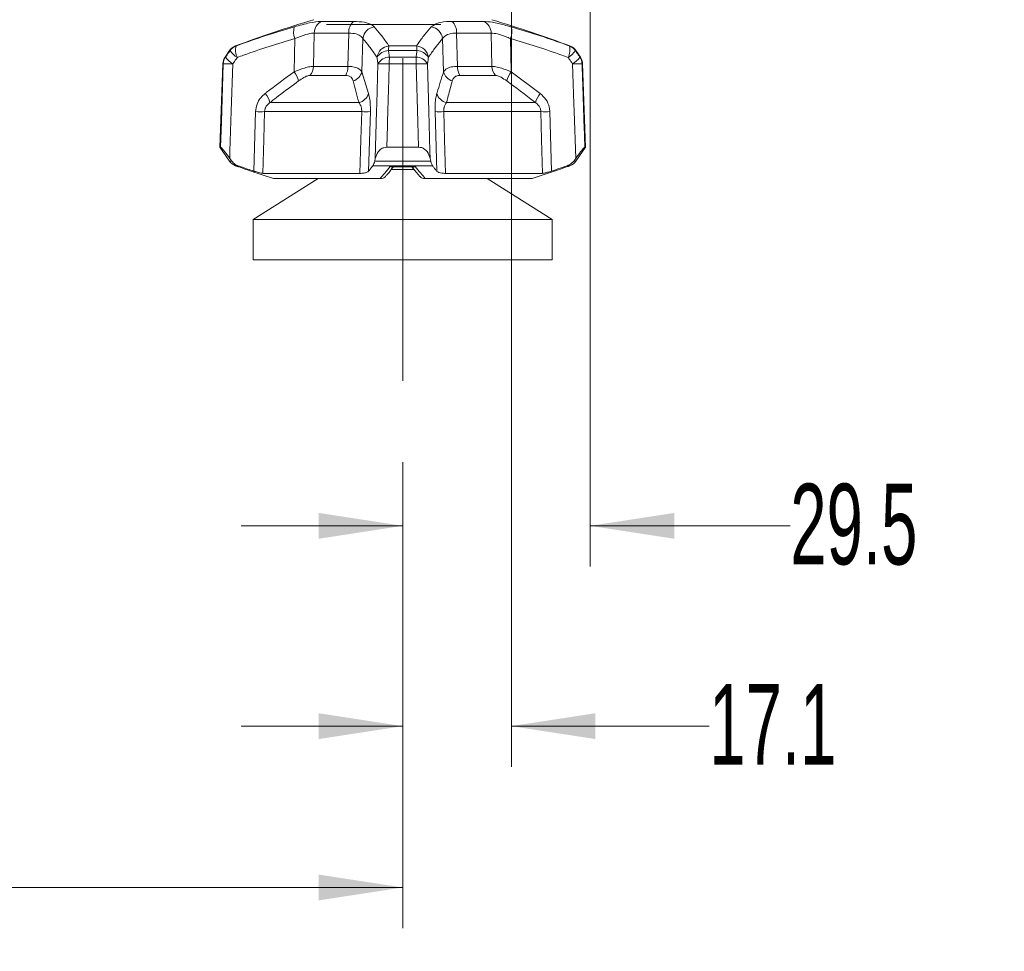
# Model space of a CAD drawing. Header units: millimetres. Extents: x 0 to 1118, y 0 to 864.
# Tile 264 of 390: x 599 to 638, y 339 to 376. Entities that reach past the tile are written whole.
import ezdxf

# ---------------------------------------------------------------- set-up
doc = ezdxf.new("R2010")
doc.units = ezdxf.units.MM
doc.linetypes.add('CENTERX2', pattern=[20.32, 12.7, -2.54, 2.54, -2.54])
doc.styles.add('SLDTEXTSTYLE0', font='TXT', dxfattribs={"width": 0.605})
doc.dimstyles.new('SLDDIMSTYLE0', dxfattribs={"dimtxt": 3.175, "dimasz": 3.302, "dimexe": 0, "dimexo": 0.0625, "dimgap": 0.79375, "dimtad": 0, "dimtih": 1, "dimtoh": 1, "dimdec": 1, "dimlfac": 4, "dimrnd": 1e-09, "dimzin": 12, "dimdsep": 46, "dimtxsty": 'SLDTEXTSTYLE0', "dimsah": 1, "dimcen": 0.09, "dimadec": 0, "dimazin": 3, "dimtfac": 1, "dimtofl": 0, "dimtmove": 0, "dimatfit": 3, "dimfxl": 1, "dimfrac": 2, "dimtolj": 1, "dimtzin": 12, "dimarcsym": 0})
doc.dimstyles.new('SLDDIMSTYLE2', dxfattribs={"dimtxt": 3.175, "dimasz": 3.302, "dimexe": 0, "dimexo": 0.0625, "dimgap": 0.79375, "dimtad": 0, "dimtih": 1, "dimtoh": 1, "dimdec": 1, "dimlfac": 4, "dimrnd": 1e-09, "dimzin": 12, "dimdsep": 46, "dimtxsty": 'SLDTEXTSTYLE0', "dimsah": 1, "dimcen": 0.09, "dimadec": 0, "dimazin": 3, "dimtfac": 1, "dimtmove": 0, "dimatfit": 0, "dimfxl": 1, "dimfrac": 2, "dimtolj": 1, "dimtzin": 12, "dimarcsym": 0})

# ---------------------------------------------------------------- blocks, each defined once
blk = doc.blocks.new('_D_7')
at = {"color": 7, "linetype": 'Continuous', "lineweight": 0}
for p, q in [((621.225, 382.696), (621.225, 354.39)), ((613.85, 358.501), (613.85, 354.39)), ((613.85, 355.99), (607.5, 355.99)), ((621.225, 355.99), (629.088, 355.99))]:
    blk.add_line(p, q, dxfattribs=at)
for points in [[(613.85, 355.99), (610.548, 356.498), (610.548, 355.482)], [(621.225, 355.99), (624.527, 355.482), (624.527, 356.498)]]:
    blk.add_solid(points, dxfattribs=at)
at = {"color": 7, "linetype": 'Continuous', "lineweight": 0, "insert": (629.088, 357.646), "char_height": 3.175, "attachment_point": 1, "style": 'SLDTEXTSTYLE0'}
blk.add_mtext('29.5', dxfattribs=at)
blk = doc.blocks.new('_D_8')
at = {"color": 7, "linetype": 'Continuous', "lineweight": 0}
for p, q in [((618.122, 395.791), (618.122, 346.51)), ((613.85, 358.501), (613.85, 346.51)), ((613.85, 348.11), (607.5, 348.11)), ((618.122, 348.11), (625.901, 348.11))]:
    blk.add_line(p, q, dxfattribs=at)
for points in [[(613.85, 348.11), (610.548, 348.618), (610.548, 347.602)], [(618.122, 348.11), (621.424, 347.602), (621.424, 348.618)]]:
    blk.add_solid(points, dxfattribs=at)
at = {"color": 7, "linetype": 'Continuous', "lineweight": 0, "insert": (625.901, 349.767), "char_height": 3.175, "attachment_point": 1, "style": 'SLDTEXTSTYLE0'}
blk.add_mtext('17.1', dxfattribs=at)
blk = doc.blocks.new('_D_9')
at = {"color": 7, "linetype": 'Continuous', "lineweight": 0}
for p, q in [((523.725, 400.729), (523.725, 340.163)), ((613.85, 358.501), (613.85, 340.163)), ((523.725, 341.763), (563.331, 341.763)), ((613.85, 341.763), (574.245, 341.763))]:
    blk.add_line(p, q, dxfattribs=at)
for points in [[(523.725, 341.763), (527.027, 341.255), (527.027, 342.271)], [(613.85, 341.763), (610.548, 342.271), (610.548, 341.255)]]:
    blk.add_solid(points, dxfattribs=at)
at = {"color": 7, "linetype": 'Continuous', "lineweight": 0, "insert": (563.331, 343.419), "char_height": 3.175, "attachment_point": 1, "style": 'SLDTEXTSTYLE0'}
blk.add_mtext('360.5', dxfattribs=at)

msp = doc.modelspace()

# ---------------------------------------------------------------- linework, layer by layer
at = {"color": 9, "linetype": 'Continuous', "lineweight": 0}
for p, q in [((610.6751, 375.8352), (611.9159, 375.8352)), ((615.7846, 375.8352), (617.0254, 375.8352)), ((609.5823, 373.8485), (609.6117, 375.1609)), ((610.373, 375.3744), (610.3414, 374.0658)), ((611.7318, 375.3744), (610.373, 375.3744)), ((611.6959, 374.0658), (611.7318, 375.3744)), ((612.2855, 375.1609), (612.2457, 373.8485)), ((615.4548, 373.8485), (615.415, 375.1609)), ((615.9687, 375.3744), (616.0047, 374.0658)), ((617.3276, 375.3744), (615.9687, 375.3744)), ((617.3592, 374.0658), (617.3276, 375.3744)), ((618.0889, 375.1609), (618.1183, 373.8485)), ((607.2753, 374.8684), (607.2976, 374.8684)), ((613.3085, 374.8684), (614.3921, 374.8684)), ((620.4029, 374.8684), (620.4253, 374.8684)), ((606.8645, 374.4302), (606.884, 374.4302)), ((607.0604, 374.6824), (607.0373, 374.6824)), ((614.4117, 374.6824), (613.2889, 374.6824)), ((613.3279, 374.4302), (614.3727, 374.4302)), ((620.6633, 374.6824), (620.6401, 374.6824)), ((620.8165, 374.4302), (620.836, 374.4302)), ((606.7971, 374.1651), (606.7773, 374.1651)), ((610.3414, 374.0658), (611.6959, 374.0658)), ((614.3792, 374.1651), (613.3213, 374.1651)), ((616.0047, 374.0658), (617.3592, 374.0658)), ((620.9232, 374.1651), (620.9034, 374.1651)), ((611.6075, 373.7084), (610.1975, 373.7084)), ((612.2457, 373.8485), (612.5078, 372.9977)), ((617.503, 373.7084), (616.093, 373.7084)), ((618.1183, 373.8485), (619.2597, 372.9977)), ((608.6309, 372.6403), (612.1275, 372.6403)), ((615.5731, 372.6403), (619.0697, 372.6403)), ((607.9998, 369.9437), (608.0647, 372.2829)), ((612.2367, 372.2829), (608.4197, 372.2829)), ((612.5784, 372.2829), (612.5107, 369.9437)), ((615.1898, 369.9437), (615.1221, 372.2829)), ((619.2808, 372.2829), (615.4638, 372.2829)), ((619.6358, 372.2829), (619.7007, 369.9437)), ((607.0373, 370.3391), (607.127, 370.3391)), ((607.3809, 370.1531), (607.2753, 370.1531)), ((607.338, 370.1298), (607.3563, 370.1298)), ((615.024, 370.1531), (612.6766, 370.1531)), ((612.7481, 370.3391), (614.9524, 370.3391)), ((613.3624, 370.1298), (614.3381, 370.1298)), ((620.4253, 370.1531), (620.3197, 370.1531)), ((620.3442, 370.1298), (620.3625, 370.1298)), ((620.5735, 370.3391), (620.6633, 370.3391))]:
    msp.add_line(p, q, dxfattribs=at)
at = {"color": 7, "linetype": 'Continuous', "lineweight": 15}
for p, q in [((610.8503, 375.7136), (615.3484, 375.7136)), ((607.0373, 374.6824), (606.8645, 374.4302)), ((620.836, 374.4302), (620.6633, 374.6824)), ((606.7773, 374.1651), (606.6628, 370.8857)), ((621.0378, 370.8857), (620.9232, 374.1651)), ((606.6628, 370.8857), (607.0373, 370.3391)), ((606.6628, 370.8857), (606.6901, 370.8857)), ((613.2245, 370.8857), (614.4761, 370.8857)), ((620.6633, 370.3391), (621.0378, 370.8857)), ((621.0105, 370.8857), (621.0378, 370.8857)), ((607.0499, 370.4447), (607.127, 370.3391)), ((612.7481, 370.3391), (612.7716, 370.4447)), ((613.5229, 370.1142), (614.2221, 370.1142)), ((614.2008, 370.1306), (614.5284, 369.7297)), ((614.929, 370.4447), (614.9524, 370.3391)), ((620.5735, 370.3391), (620.6506, 370.4447)), ((608.3512, 369.8541), (612.1701, 369.8541)), ((614.3093, 370.0068), (613.3942, 370.0068)), ((615.5304, 369.8541), (619.3493, 369.8541)), ((610.5259, 369.6511), (607.9765, 368.0383)), ((608.7647, 369.6511), (612.9626, 369.6511)), ((614.7379, 369.6511), (618.9359, 369.6511)), ((619.724, 368.0383), (617.1747, 369.6511)), ((607.9765, 368.0383), (607.9765, 366.4508)), ((619.724, 368.0383), (607.9765, 368.0383)), ((619.724, 366.4508), (619.724, 368.0383)), ((619.724, 366.4508), (607.9765, 366.4508))]:
    msp.add_line(p, q, dxfattribs=at)
at = {"color": 7, "linetype": 'CENTERX2', "lineweight": 0}
msp.add_line((613.8503, 374.3883), (613.8503, 360.1008), dxfattribs=at)
at = {"color": 9, "linetype": 'Continuous', "lineweight": 0, "flags": 128}
for points in [[(606.6901, 370.8857), (606.7226, 371.8848), (606.7971, 374.1651)], [(607.1718, 374.1651), (607.1107, 372.3049), (607.0594, 370.7347), (607.0499, 370.4447)], [(612.7716, 370.4447), (612.8231, 372.3049), (612.831, 372.5898), (612.8745, 374.1651)], [(614.4761, 370.8857), (614.4465, 371.8848), (614.3792, 374.1651)], [(614.826, 374.1651), (614.8774, 372.3049), (614.9209, 370.7347), (614.929, 370.4447)], [(620.6506, 370.4447), (620.5898, 372.3049), (620.5805, 372.5898), (620.5287, 374.1651)], [(608.4197, 372.2829), (608.3886, 371.182), (608.3512, 369.8541)], [(612.1701, 369.8541), (612.2065, 371.182), (612.2367, 372.2829)], [(615.4638, 372.2829), (615.494, 371.182), (615.5304, 369.8541)], [(619.3493, 369.8541), (619.3119, 371.182), (619.2808, 372.2829)]]:
    msp.add_lwpolyline(points, dxfattribs=at)
at = {"color": 7, "linetype": 'Continuous', "lineweight": 15}
for centre, radius, start, end in [((624.7229, 328.0114), 50, 106.70547, 110.42322), ((602.9777, 328.0114), 50, 69.57678, 73.29453), ((607.4497, 374.3998), 0.5, 110.42322, 145.58702), ((620.2508, 374.3998), 0.5, 34.41298, 69.57678), ((607.277, 374.1476), 0.5, 145.58702, 178), ((620.4236, 374.1476), 0.5, 2, 34.41298), ((607.4497, 370.6217), 0.5, 214.41298, 249.57678), ((624.7229, 417.0101), 50, 249.57678, 249.65351), ((607.425, 370.3642), 0.25, 249.65351, 260.24479), ((602.9777, 417.0101), 50, 290.34649, 290.42322), ((620.2508, 370.6217), 0.5, 290.42322, 325.58702)]:
    msp.add_arc(centre, radius, start, end, dxfattribs=at)
at = {"color": 9, "linetype": 'Continuous', "lineweight": 0}
for centre, radius, start, end in [((610.2145, 375.4219), 0.6569, 162.49134, 203.41069), ((610.8666, 375.3802), 0.4936, 112.82282, 180.67193), ((612.2876, 375.4195), 0.5576, 131.80426, 184.64612), ((612.8071, 375.1), 0.5252, 98.36588, 173.3354), ((614.8934, 375.1), 0.5252, 6.6646, 81.63412), ((615.413, 375.4195), 0.5576, 355.35388, 48.19574), ((616.834, 375.3802), 0.4936, 359.32807, 67.17718), ((617.486, 375.4219), 0.6569, 336.58931, 17.50866), ((607.4723, 374.4014), 0.4986, 110.5039, 145.69581), ((607.8784, 374.7048), 0.6034, 164.26485, 208.45273), ((613.3628, 374.3416), 0.5296, 95.88948, 171.78796), ((614.6465, 374.6333), 1.3586, 170.03354, 177.92726), ((613.054, 374.6333), 1.3586, 2.07274, 9.96646), ((614.3377, 374.3416), 0.5296, 8.21204, 84.11052), ((619.8221, 374.7048), 0.6034, 331.54727, 15.73515), ((620.2283, 374.4014), 0.4986, 34.30419, 69.4961), ((607.2977, 374.1477), 0.5009, 145.67047, 178.0118), ((607.6571, 374.9805), 0.9489, 215.44691, 239.24419), ((607.842, 375.2414), 0.9609, 215.57524, 239.05744), ((613.3112, 374.1297), 0.5531, 92.31446, 148.6768), ((613.348, 373.8756), 0.555, 92.08216, 148.55966), ((618.9158, 374.1601), 5.5944, 177.23285, 179.94925), ((608.7848, 374.1601), 5.5944, 0.05075, 2.76715), ((614.3525, 373.8756), 0.555, 31.44034, 87.91784), ((614.3893, 374.1297), 0.5531, 31.3232, 87.68554), ((619.8585, 375.2414), 0.9609, 300.94256, 324.42476), ((620.0435, 374.9805), 0.9489, 300.75581, 324.55309), ((620.4028, 374.1477), 0.5009, 1.9882, 34.32953), ((606.9845, 370.4192), 3.7506, 87.13649, 92.86351), ((609.8033, 374.0747), 0.5381, 317.09698, 359.0511), ((610.9496, 374.0606), 0.7462, 331.83652, 0.39922), ((613.0979, 368.4578), 5.7116, 87.75836, 92.24164), ((614.6026, 368.4578), 5.7116, 87.75836, 92.24164), ((616.7509, 374.0606), 0.7462, 179.60078, 208.16348), ((617.8972, 374.0747), 0.5381, 180.9489, 222.90302), ((620.7161, 370.4192), 3.7506, 87.13649, 92.86351), ((608.755, 373.2228), 1.0372, 14.98922, 37.10144), ((611.7494, 373.981), 0.5137, 287.48723, 345.04819), ((615.9511, 373.981), 0.5137, 194.95181, 252.51277), ((618.9455, 373.2228), 1.0372, 142.89856, 165.01078), ((607.7325, 372.3919), 0.9321, 15.46111, 40.54465), ((612.0093, 373.1471), 0.5204, 283.12518, 343.31786), ((615.6912, 373.1471), 0.5204, 196.68214, 256.87482), ((619.968, 372.3919), 0.9321, 139.45535, 164.53889), ((608.2422, 377.9383), 5.6582, 268.20235, 271.79765), ((612.4076, 377.4747), 5.1946, 268.11499, 271.88501), ((615.293, 377.4747), 5.1946, 268.11499, 271.88501), ((619.4583, 377.9383), 5.6582, 268.20235, 271.79765)]:
    msp.add_arc(centre, radius, start, end, dxfattribs=at)
for points, knots in [([(607.2976, 374.8684), (607.3803, 374.8982), (607.7998, 375.0497), (608.5606, 375.3107), (609.2453, 375.5165), (609.588, 375.6195)], [0, 0, 0, 0, 0.1092201, 0.5542074, 1, 1, 1, 1]), ([(609.588, 375.6195), (609.7974, 375.6767), (610.1944, 375.785), (610.5271, 375.8328), (610.6559, 375.8348), (610.6751, 375.8352)], [0, 0, 0, 0, 0.4871128, 0.9237817, 1, 1, 1, 1]), ([(611.9159, 375.8352), (612.0665, 375.8275), (612.3659, 375.8124), (612.62, 375.7191), (612.7018, 375.6455), (612.7307, 375.6195)], [0, 0, 0, 0, 0.3959631, 0.7869012, 1, 1, 1, 1]), ([(612.7307, 375.6195), (612.8183, 375.5165), (612.9935, 375.3107), (613.184, 375.0497), (613.288, 374.8982), (613.3085, 374.8684)], [0, 0, 0, 0, 0.4457926, 0.8907799, 1, 1, 1, 1]), ([(614.3921, 374.8684), (614.4126, 374.8982), (614.5165, 375.0497), (614.7071, 375.3107), (614.8822, 375.5165), (614.9698, 375.6195)], [0, 0, 0, 0, 0.1092201, 0.5542074, 1, 1, 1, 1]), ([(614.9698, 375.6195), (615.049, 375.6767), (615.1991, 375.785), (615.5518, 375.8328), (615.7545, 375.8348), (615.7846, 375.8352)], [0, 0, 0, 0, 0.4871128, 0.9237817, 1, 1, 1, 1]), ([(617.0254, 375.8352), (617.1365, 375.8275), (617.3573, 375.8124), (617.7588, 375.7191), (618.0203, 375.6455), (618.1125, 375.6195)], [0, 0, 0, 0, 0.3959631, 0.7869012, 1, 1, 1, 1]), ([(618.1125, 375.6195), (618.4552, 375.5165), (619.1399, 375.3107), (619.9007, 375.0497), (620.3202, 374.8982), (620.4029, 374.8684)], [0, 0, 0, 0, 0.4457926, 0.8907799, 1, 1, 1, 1]), ([(609.6117, 375.1609), (609.2731, 375.0589), (608.5961, 374.8549), (607.8444, 374.5967), (607.4297, 374.4468), (607.3479, 374.4173)], [0, 0, 0, 0, 0.445417, 0.8906595, 1, 1, 1, 1]), ([(610.373, 375.3744), (610.3598, 375.3742), (610.2707, 375.3731), (610.0319, 375.3242), (609.7583, 375.2179), (609.6117, 375.1609)], [0, 0, 0, 0, 0.0743214, 0.5037407, 1, 1, 1, 1]), ([(612.2855, 375.1609), (612.2663, 375.1869), (612.2128, 375.2592), (612.0436, 375.3528), (611.8353, 375.3672), (611.7318, 375.3744)], [0, 0, 0, 0, 0.2194758, 0.6124385, 1, 1, 1, 1]), ([(612.8387, 374.4173), (612.8189, 374.4468), (612.7184, 374.5967), (612.5349, 374.8549), (612.3686, 375.0589), (612.2855, 375.1609)], [0, 0, 0, 0, 0.10934053, 0.55458295, 1, 1, 1, 1]), ([(615.415, 375.1609), (615.3319, 375.0589), (615.1656, 374.8549), (614.9822, 374.5967), (614.8817, 374.4468), (614.8618, 374.4173)], [0, 0, 0, 0, 0.44541705, 0.89065947, 1, 1, 1, 1]), ([(615.9687, 375.3744), (615.948, 375.3742), (615.8079, 375.3731), (615.564, 375.3242), (615.467, 375.2179), (615.415, 375.1609)], [0, 0, 0, 0, 0.0743214, 0.5037407, 1, 1, 1, 1]), ([(618.0889, 375.1609), (618.024, 375.1869), (617.8428, 375.2592), (617.5605, 375.3528), (617.4049, 375.3672), (617.3276, 375.3744)], [0, 0, 0, 0, 0.2194758, 0.6124385, 1, 1, 1, 1]), ([(620.3526, 374.4173), (620.2709, 374.4468), (619.8562, 374.5967), (619.1045, 374.8549), (618.4274, 375.0589), (618.0889, 375.1609)], [0, 0, 0, 0, 0.1093405, 0.554583, 1, 1, 1, 1]), ([(606.884, 374.4302), (606.9269, 374.4915), (606.9856, 374.5756), (607.0445, 374.6596), (607.0604, 374.6824)], [0, 0, 0, 0, 0.7289501, 1, 1, 1, 1]), ([(607.3479, 374.4173), (607.332, 374.3945), (607.2733, 374.3105), (607.2146, 374.2264), (607.1718, 374.1651)], [0, 0, 0, 0, 0.2710124, 1, 1, 1, 1]), ([(612.8745, 374.1651), (612.8658, 374.2264), (612.8539, 374.3105), (612.8419, 374.3945), (612.8387, 374.4173)], [0, 0, 0, 0, 0.7289876, 1, 1, 1, 1]), ([(613.2889, 374.6824), (613.2924, 374.6596), (613.3054, 374.5756), (613.3184, 374.4915), (613.3279, 374.4302)], [0, 0, 0, 0, 0.2710499, 1, 1, 1, 1]), ([(614.3727, 374.4302), (614.3821, 374.4915), (614.3951, 374.5756), (614.4081, 374.6596), (614.4117, 374.6824)], [0, 0, 0, 0, 0.7289501, 1, 1, 1, 1]), ([(614.8618, 374.4173), (614.8586, 374.3945), (614.8466, 374.3105), (614.8347, 374.2264), (614.826, 374.1651)], [0, 0, 0, 0, 0.2710124, 1, 1, 1, 1]), ([(620.5287, 374.1651), (620.4859, 374.2264), (620.4273, 374.3105), (620.3685, 374.3945), (620.3526, 374.4173)], [0, 0, 0, 0, 0.7289876, 1, 1, 1, 1]), ([(620.6401, 374.6824), (620.6561, 374.6596), (620.7149, 374.5756), (620.7737, 374.4915), (620.8165, 374.4302)], [0, 0, 0, 0, 0.2710499, 1, 1, 1, 1]), ([(609.5823, 373.8485), (609.6986, 373.895), (609.9021, 373.9763), (610.1644, 374.0504), (610.2816, 374.0606), (610.3414, 374.0658)], [0, 0, 0, 0, 0.39538667, 0.69175335, 1, 1, 1, 1]), ([(611.6959, 374.0658), (611.7627, 374.0623), (611.9144, 374.0544), (612.1258, 373.9878), (612.2016, 373.8998), (612.2457, 373.8485)], [0, 0, 0, 0, 0.2471643, 0.5613264, 1, 1, 1, 1]), ([(613.3213, 374.1651), (613.3115, 373.8321), (613.2792, 372.739), (613.2469, 371.6458), (613.2245, 370.8857)], [0, 0, 0, 0, 0.3046449, 1, 1, 1, 1]), ([(615.4548, 373.8485), (615.4935, 373.895), (615.5612, 373.9763), (615.7598, 374.0504), (615.922, 374.0606), (616.0047, 374.0658)], [0, 0, 0, 0, 0.3953867, 0.6917534, 1, 1, 1, 1]), ([(617.3592, 374.0658), (617.406, 374.0623), (617.5124, 374.0544), (617.7676, 373.9878), (617.9892, 373.8998), (618.1183, 373.8485)], [0, 0, 0, 0, 0.2471643, 0.5613264, 1, 1, 1, 1]), ([(620.9034, 374.1651), (620.9144, 373.8321), (620.9502, 372.739), (620.9857, 371.6458), (621.0105, 370.8857)], [0, 0, 0, 0, 0.3046449, 1, 1, 1, 1]), ([(608.4408, 372.9977), (608.4557, 373.0093), (608.8311, 373.3), (609.2143, 373.5798), (609.5823, 373.8485)], [0, 0, 0, 0, 0.0396607, 1, 1, 1, 1]), ([(610.1975, 373.7084), (610.1634, 373.7035), (610.0948, 373.6935), (609.9384, 373.6158), (609.8243, 373.5374), (609.757, 373.491)], [0, 0, 0, 0, 0.2874999, 0.5791325, 1, 1, 1, 1]), ([(611.9038, 373.491), (611.8826, 373.5422), (611.8476, 373.6269), (611.7317, 373.6979), (611.6448, 373.7052), (611.6075, 373.7084)], [0, 0, 0, 0, 0.4646405, 0.7701578, 1, 1, 1, 1]), ([(615.1927, 372.9977), (615.1962, 373.0093), (615.2819, 373.3), (615.3701, 373.5798), (615.4548, 373.8485)], [0, 0, 0, 0, 0.0396607, 1, 1, 1, 1]), ([(616.093, 373.7084), (616.0468, 373.7035), (615.9538, 373.6935), (615.847, 373.6158), (615.8154, 373.5374), (615.7968, 373.491)], [0, 0, 0, 0, 0.2874999, 0.5791325, 1, 1, 1, 1]), ([(617.9436, 373.491), (617.869, 373.5422), (617.7454, 373.6269), (617.5914, 373.6979), (617.5296, 373.7052), (617.503, 373.7084)], [0, 0, 0, 0, 0.4646405, 0.7701578, 1, 1, 1, 1]), ([(609.757, 373.491), (609.492, 373.2955), (609.1284, 373.0273), (608.7569, 372.7388), (608.6456, 372.6519), (608.6309, 372.6403)], [0, 0, 0, 0, 0.6998938, 0.960207, 1, 1, 1, 1]), ([(612.1275, 372.6403), (612.1245, 372.6519), (612.0497, 372.9416), (611.9753, 373.2219), (611.9038, 373.491)], [0, 0, 0, 0, 0.0397941, 1, 1, 1, 1]), ([(615.7968, 373.491), (615.7447, 373.2955), (615.6732, 373.0273), (615.5985, 372.7388), (615.576, 372.6519), (615.5731, 372.6403)], [0, 0, 0, 0, 0.6998938, 0.960207, 1, 1, 1, 1]), ([(619.0697, 372.6403), (619.0549, 372.6519), (618.6844, 372.9416), (618.3064, 373.2219), (617.9436, 373.491)], [0, 0, 0, 0, 0.0397941, 1, 1, 1, 1]), ([(608.4408, 372.9977), (608.3813, 372.9448), (608.2487, 372.8269), (608.1031, 372.58), (608.0775, 372.382), (608.0647, 372.2829)], [0, 0, 0, 0, 0.2894264, 0.6444441, 1, 1, 1, 1]), ([(612.5784, 372.2829), (612.5792, 372.3434), (612.5813, 372.5127), (612.5609, 372.777), (612.5255, 372.9242), (612.5078, 372.9977)], [0, 0, 0, 0, 0.2175479, 0.6095208, 1, 1, 1, 1]), ([(615.1927, 372.9977), (615.1794, 372.9448), (615.1496, 372.8269), (615.1212, 372.58), (615.1218, 372.382), (615.1221, 372.2829)], [0, 0, 0, 0, 0.28942637, 0.64444415, 1, 1, 1, 1]), ([(619.6358, 372.2829), (619.6303, 372.3434), (619.6148, 372.5127), (619.4977, 372.777), (619.3389, 372.9242), (619.2597, 372.9977)], [0, 0, 0, 0, 0.21754792, 0.6095208, 1, 1, 1, 1]), ([(608.6309, 372.6403), (608.5971, 372.6145), (608.5251, 372.5594), (608.467, 372.4697), (608.4299, 372.3752), (608.4244, 372.3249), (608.4197, 372.2829)], [0, 0, 0, 0, 0.3119994, 0.6652648, 0.7209637, 1, 1, 1, 1]), ([(612.1275, 372.6403), (612.1533, 372.6048), (612.1965, 372.5454), (612.2253, 372.4418), (612.2371, 372.3593), (612.2369, 372.3134), (612.2367, 372.2829)], [0, 0, 0, 0, 0.41510692, 0.69374381, 0.79691887, 1, 1, 1, 1]), ([(615.5731, 372.6403), (615.5535, 372.6145), (615.5118, 372.5594), (615.4815, 372.4697), (615.4646, 372.3752), (615.4642, 372.3249), (615.4638, 372.2829)], [0, 0, 0, 0, 0.3119994, 0.6652648, 0.7209637, 1, 1, 1, 1]), ([(619.0697, 372.6403), (619.1144, 372.6048), (619.1893, 372.5454), (619.2467, 372.4418), (619.274, 372.3593), (619.2781, 372.3134), (619.2808, 372.2829)], [0, 0, 0, 0, 0.4151069, 0.6937438, 0.7969189, 1, 1, 1, 1]), ([(612.9626, 369.6511), (613.0226, 369.7193), (613.1565, 369.8714), (613.2891, 370.0379), (613.3624, 370.1298)], [0, 0, 0, 0, 0.4477881, 1, 1, 1, 1]), ([(613.3624, 370.1298), (613.363, 370.1296), (613.3816, 370.1246), (613.4171, 370.1159), (613.4508, 370.1173), (613.4669, 370.1179)], [0, 0, 0, 0, 0.0162171, 0.529423, 1, 1, 1, 1]), ([(613.49, 370.1178), (613.4881, 370.1153), (613.4753, 370.0989), (613.4415, 370.0944), (613.4004, 370.1038), (613.3723, 370.1221), (613.3627, 370.1295), (613.3624, 370.1298)], [0, 0, 0, 0, 0.0574473, 0.3832844, 0.7882808, 0.9935121, 1, 1, 1, 1]), ([(614.3381, 370.1298), (614.3378, 370.1295), (614.3282, 370.1221), (614.3002, 370.104), (614.2588, 370.0936), (614.2214, 370.1013), (614.2055, 370.123), (614.2002, 370.1301)], [0, 0, 0, 0, 0.0058934, 0.1923183, 0.5602029, 0.8561819, 1, 1, 1, 1]), ([(614.2222, 370.1178), (614.2421, 370.1169), (614.2796, 370.1153), (614.3189, 370.1246), (614.3376, 370.1296), (614.3381, 370.1298)], [0, 0, 0, 0, 0.5231091, 0.9853921, 1, 1, 1, 1]), ([(614.3381, 370.1298), (614.4114, 370.0378), (614.5441, 369.8714), (614.678, 369.7192), (614.7379, 369.6511)], [0, 0, 0, 0, 0.5524745, 1, 1, 1, 1])]:
    msp.add_open_spline(points, degree=3, knots=knots, dxfattribs=at)
at = {"color": 7, "linetype": 'Continuous', "lineweight": 15}
for points, knots in [([(607.0499, 370.4447), (606.9805, 370.538), (606.8794, 370.6739), (606.769, 370.8079), (606.7106, 370.8732), (606.6967, 370.8817), (606.6901, 370.8857)], [0, 0, 0, 0, 0.4557364, 0.6638276, 0.8405464, 1, 1, 1, 1]), ([(613.2245, 370.8857), (613.1828, 370.8816), (613.0996, 370.8734), (612.9774, 370.8067), (612.8431, 370.6709), (612.7993, 370.5324), (612.7716, 370.4447)], [0, 0, 0, 0, 0.1616543, 0.3221635, 0.5706653, 1, 1, 1, 1]), ([(614.929, 370.4447), (614.899, 370.538), (614.8554, 370.6739), (614.7198, 370.8079), (614.6039, 370.8732), (614.5172, 370.8817), (614.4761, 370.8857)], [0, 0, 0, 0, 0.4557364, 0.6638276, 0.8405464, 1, 1, 1, 1]), ([(621.0105, 370.8857), (621.0038, 370.8816), (620.9904, 370.8734), (620.9303, 370.8067), (620.8187, 370.6709), (620.7158, 370.5324), (620.6506, 370.4447)], [0, 0, 0, 0, 0.1616543, 0.3221635, 0.5706653, 1, 1, 1, 1]), ([(607.127, 370.3391), (607.1672, 370.2938), (607.239, 370.2127), (607.3375, 370.1713), (607.3809, 370.1531)], [0, 0, 0, 0, 0.5588157, 1, 1, 1, 1]), ([(607.3563, 370.1298), (607.6144, 370.0379), (608.0816, 369.8714), (608.5534, 369.7193), (608.7647, 369.6511)], [0, 0, 0, 0, 0.5522119, 1, 1, 1, 1]), ([(607.3809, 370.1531), (607.4156, 370.141), (607.538, 370.0985), (607.7441, 370.0282), (607.916, 369.9714), (607.9998, 369.9437)], [0, 0, 0, 0, 0.168844, 0.5946967, 1, 1, 1, 1]), ([(612.5107, 369.9437), (612.5332, 369.9714), (612.5887, 370.0397), (612.6438, 370.1108), (612.6766, 370.1531)], [0, 0, 0, 0, 0.40608163, 1, 1, 1, 1]), ([(612.6766, 370.1531), (612.6919, 370.1782), (612.7185, 370.2218), (612.7393, 370.3042), (612.7481, 370.3391)], [0, 0, 0, 0, 0.5768574, 1, 1, 1, 1]), ([(613.1716, 369.7293), (613.1984, 369.7597), (613.3048, 369.8805), (613.4089, 370.0162), (613.4867, 370.1178)], [0, 0, 0, 0, 0.2520201, 1, 1, 1, 1]), ([(613.4669, 370.1179), (613.4865, 370.1152), (613.5066, 370.1124), (613.5245, 370.1179), (613.5251, 370.118)], [0, 0, 0, 0, 0.9693485, 1, 1, 1, 1]), ([(614.9524, 370.3391), (614.9643, 370.2938), (614.9856, 370.2127), (615.0122, 370.1713), (615.024, 370.1531)], [0, 0, 0, 0, 0.5588157, 1, 1, 1, 1]), ([(615.024, 370.1531), (615.0333, 370.141), (615.0661, 370.0985), (615.1213, 370.0282), (615.1673, 369.9714), (615.1898, 369.9437)], [0, 0, 0, 0, 0.16884399, 0.5946967, 1, 1, 1, 1]), ([(618.9359, 369.6511), (619.1471, 369.7193), (619.6189, 369.8714), (620.0862, 370.0379), (620.3442, 370.1298)], [0, 0, 0, 0, 0.4477881, 1, 1, 1, 1]), ([(619.7007, 369.9437), (619.7847, 369.9714), (619.9915, 370.0397), (620.1974, 370.1108), (620.3197, 370.1531)], [0, 0, 0, 0, 0.4060816, 1, 1, 1, 1]), ([(620.3197, 370.1531), (620.3762, 370.1782), (620.4742, 370.2218), (620.544, 370.3042), (620.5735, 370.3391)], [0, 0, 0, 0, 0.5768574, 1, 1, 1, 1]), ([(608.3512, 369.8541), (608.3305, 369.8561), (608.2891, 369.86), (608.1714, 369.8901), (608.0681, 369.9214), (608.0085, 369.9408), (607.9998, 369.9437)], [0, 0, 0, 0, 0.3122278, 0.6241372, 0.9449036, 1, 1, 1, 1]), ([(612.5107, 369.9437), (612.4909, 369.927), (612.4513, 369.8937), (612.3288, 369.8607), (612.2224, 369.8563), (612.1701, 369.8541)], [0, 0, 0, 0, 0.3366519, 0.6738513, 1, 1, 1, 1]), ([(612.9977, 369.6511), (613.0243, 369.654), (613.0774, 369.6599), (613.1372, 369.692), (613.1607, 369.7228), (613.1679, 369.7324)], [0, 0, 0, 0, 0.408641, 0.8172045, 1, 1, 1, 1]), ([(614.7028, 369.6511), (614.6763, 369.654), (614.6231, 369.6599), (614.5631, 369.6921), (614.5396, 369.7232), (614.5322, 369.7329)], [0, 0, 0, 0, 0.40729117, 0.81450517, 1, 1, 1, 1]), ([(615.5304, 369.8541), (615.4801, 369.8561), (615.3793, 369.86), (615.2637, 369.8901), (615.2094, 369.9214), (615.1923, 369.9408), (615.1898, 369.9437)], [0, 0, 0, 0, 0.3122278, 0.6241372, 0.9449036, 1, 1, 1, 1]), ([(619.7007, 369.9437), (619.6483, 369.927), (619.5433, 369.8937), (619.4158, 369.8607), (619.3712, 369.8563), (619.3493, 369.8541)], [0, 0, 0, 0, 0.3366519, 0.6738513, 1, 1, 1, 1]), ([(612.9977, 369.6511), (612.9887, 369.6511), (612.977, 369.6511), (612.9653, 369.6511), (612.9626, 369.6511)], [0, 0, 0, 0, 0.7661345, 1, 1, 1, 1]), ([(614.7379, 369.6511), (614.7288, 369.6511), (614.717, 369.6511), (614.7055, 369.6511), (614.7028, 369.6511)], [0, 0, 0, 0, 0.7663028, 1, 1, 1, 1])]:
    msp.add_open_spline(points, degree=3, knots=knots, dxfattribs=at)

# ---------------------------------------------------------------- dimensions: what is measured, and where the dimension line sits
at = {"color": 7, "linetype": 'Continuous', "lineweight": 0}
for base, p1, p2, dimstyle, picture, middle in [((613.8503, 341.7627), (523.7253, 402.3286), (613.8503, 360.1008), 'SLDDIMSTYLE0', '_D_9', (568.7878, 341.7627)), ((618.1217, 348.1102), (613.8503, 360.1008), (618.1217, 397.3911), 'SLDDIMSTYLE2', '_D_8', (630.1449, 348.1102)), ((621.2253, 355.9899), (613.8503, 360.1008), (621.2253, 384.2958), 'SLDDIMSTYLE2', '_D_7', (633.3319, 355.9899))]:
    dim = msp.add_linear_dim(base=base, p1=p1, p2=p2, dimstyle=dimstyle, dxfattribs=at)
    dim.commit()
    dim.dimension.update_dxf_attribs({"geometry": picture, "text_midpoint": middle, "dimtype": 160})

doc.saveas('drawing.dxf')
